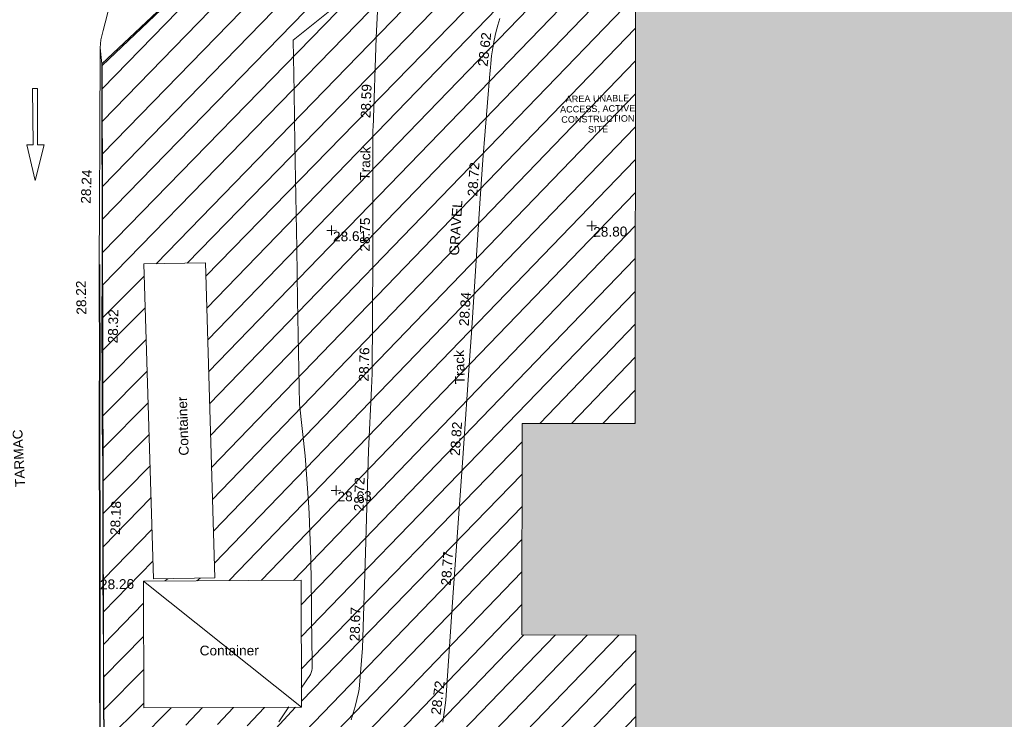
# Model space of a CAD drawing. Header units: millimetres. Extents: x -290717 to 520720, y -88450 to 287762.
# Tile 257 of 381: x -6642 to 31192, y 135894 to 162795. Entities that reach past the tile are written whole.
import ezdxf

# ---------------------------------------------------------------- set-up
doc = ezdxf.new("R2010")
doc.units = ezdxf.units.MM
doc.linetypes.add('IMPORT-HIDDEN2 _3_', pattern=[4762.5, 3175, -1587.5])
doc.linetypes.add('IMPORT-UG_ELEC_STREET LIGHTING_QLB2 _2_', pattern=[2700, 1500, -300.0000000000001, 0, -250, 150, -300.0000000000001, 0, -200])
for name, color, linetype, lineweight, true_color in [('00_TOPO_FURN_BARRIER_2D', 7, 'Continuous', 9, 0x666666), ('00_TOPO_HOARDING', 7, 'Continuous', 9, 0x67a552), ('00_TOPO_KERB_BOTTOM', 1, 'Continuous', 9, 0xff0000), ('00_TOPO_KERB_TOP', 7, 'Continuous', 9, 0xa500a5), ('00_TOPO_ROAD_MARKING_ARROWS', 7, 'Continuous', 9, 0x999999), ('00_UAV_LEVEL_SPOT', 7, 'Continuous', 9, 0x666666), ('00_UAV_TRACK', 7, 'Continuous', 9, 0x666666), ('01_DTM_CONTOUR_MNR', 7, 'Continuous', 9, 0xa5a552), ('12333-PUM-2D-U-0001-C01 - Rev2_REVIT IMPORT_dwg', 7, 'Continuous', 9, 0x767676), ('A_RHA_Line', 7, 'Continuous', 9, 0x00a600), ('PUM-CHAMBER EXTENTS', 6, 'IMPORT-HIDDEN2 _3_', 9, 0xff00ff), ('PUM-UNABLE TO SURVEY', 190, 'Continuous', 9, 0x7f00ff)]:
    doc.layers.add(name, color=color, linetype=linetype, lineweight=lineweight, true_color=true_color)
for name, color, linetype, lineweight in [('00_TOPO_SURFACE', 7, 'Continuous', 9), ('00_TOPO_SURVEY_TEXT', 7, 'Continuous', 9), ('00_UAV_CONTAINER', 7, 'Continuous', 9), ('00_UAV_SURVEY_TEXT', 7, 'Continuous', 9), ('A_RHA_Detail', 7, 'Continuous', 9)]:
    doc.layers.add(name, color=color, linetype=linetype, lineweight=lineweight)
doc.styles.add('Arial_1', font='arial.ttf', dxfattribs={"height": 250})
doc.styles.add('Swis721 Lt BT_2', font='swissl.ttf', dxfattribs={"height": 375})

# ---------------------------------------------------------------- blocks, each defined once
blk = doc.blocks.new('12333-PUM-2D-U-0001-C01 - Rev2_REVIT IMPORT_dwg_UAV-2077255-Site Location Plan Existing')
at = {"layer": '00_UAV_LEVEL_SPOT', "color": 254, "true_color": 0xcccccc, "flags": 128}
for points in [[(0, -500.0000000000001), (0, 0), (-500.0000000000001, 0)], [(500.0000000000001, 0), (0, 0), (0, 500.0000000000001)]]:
    blk.add_lwpolyline(points, dxfattribs=at)
blk = doc.blocks.new('12333-PUM-2D-U-0001-C01 - Rev2_REVIT IMPORT_dwg_MGS62954_T2_Galway_ITM_3d_Rev1-2077680-Site Location Plan Existing')
at = {"layer": '00_TOPO_FURN_BARRIER_2D', "color": 254, "true_color": 0xcccccc, "flags": 128}
blk.add_lwpolyline([(533912746.2515495, 725722036.5052344), (533912244.5524409, 725723304.2888194), (533912013.8884007, 725723831.2832826), (533911492.0118245, 725724821.5267333), (533911114.5409276, 725725483.6262214), (533910871.5686212, 725725807.1835822), (533908739.4146973, 725725947.7958801), (533907519.8137714, 725725393.8415568), (533906006.0803792, 725724606.2349731), (533905008.1017365, 725724018.0886515), (533903999.525553, 725723038.6678252), (533903333.035863, 725722365.2913063), (533902722.7423441, 725721520.3442726), (533902242.4378697, 725720908.0718657), (533901909.8754309, 725719778.1689265), (533901578.0845126, 725718621.573389), (533901445.6683447, 725718133.7352378), (533901359.258571, 725717831.0735658), (533901257.0911521, 725717473.2186562), (533901227.7307974, 725717172.7332674), (533901283.8736469, 725716552.4424427)], dxfattribs=at)
at = {"layer": '00_TOPO_HOARDING', "color": 254, "true_color": 0xcccccc, "flags": 128}
for points in [[(533901164.4935371, 725708800.8826447), (533901283.8736469, 725716552.4424427), (533904103.5003007, 725719117.0899415), (533908717.6642132, 725723341.5498246), (533909955.8834306, 725722731.1892513), (533911130.0641741, 725722160.4057598), (533912574.6789336, 725721533.7209555), (533912546.7371247, 725721459.8727777)], [(533901164.4935371, 725708800.8826447), (533901111.790127, 725706436.8674507), (533901080.5444099, 725704430.0553588), (533901060.9435449, 725702700.0122366), (533901048.2743073, 725701058.2352673), (533901006.730696, 725698237.1883036), (533900982.919176, 725696840.7683405), (533900973.7315748, 725695402.6884787), (533900937.7287591, 725692311.8732449), (533900901.4365507, 725688505.1851112), (533902363.1111114, 725687461.2169701), (533904379.3281687, 725686043.6003976), (533905726.2553527, 725685073.9935329)]]:
    blk.add_lwpolyline(points, dxfattribs=at)
at = {"layer": '00_TOPO_KERB_BOTTOM', "color": 254, "true_color": 0xcccccc, "flags": 128}
blk.add_lwpolyline([(533900696.1178631, 725687145.7774305), (533900717.7697403, 725688414.8665266), (533900756.7367184, 725691020.9518323), (533900781.2430239, 725692942.9475023), (533900841.4219959, 725696231.6251209), (533900892.2441106, 725699253.3454583), (533900916.9321693, 725701059.0563811), (533900956.1307526, 725703264.0632745), (533901000.8079347, 725705491.9969698), (533901033.0507892, 725707746.3311142), (533901054.1390508, 725708848.7448598)], dxfattribs=at)
at = {"layer": '00_TOPO_KERB_TOP', "color": 254, "true_color": 0xcccccc, "flags": 128}
blk.add_lwpolyline([(533900733.8487682, 725687144.9513959), (533900742.2008384, 725688414.3737662), (533900781.1701241, 725691020.6133964), (533900805.6759085, 725692942.5681934), (533900865.8539712, 725696231.1961228), (533900916.6770362, 725699252.9729651), (533900941.364935, 725701058.6721864), (533900980.5621329, 725703263.6011523), (533901025.2401659, 725705491.5772789), (533901057.4831817, 725707745.9227073), (533901078.5703159, 725708848.2775099)], dxfattribs=at)
at = {"layer": '00_TOPO_ROAD_MARKING_ARROWS', "color": 254, "true_color": 0xcccccc, "flags": 128}
blk.add_lwpolyline([(533898350, 725713490), (533898650.0000001, 725712110), (533899010.0000001, 725713480), (533898760.0000001, 725713490), (533898800.0000001, 725715650), (533898600, 725715650), (533898589.9999999, 725713490)], close=True, dxfattribs=at)
at = {"layer": '00_TOPO_SURFACE', "color": 254, "true_color": 0xcccccc, "flags": 128}
blk.add_lwpolyline([(533901227.7307976, 725717172.7332673), (533901159.2651054, 725713882.1826006), (533901100.9207861, 725711088.6553371), (533901054.1390512, 725708848.7448598)], dxfattribs=at)
at = {"layer": '00_UAV_CONTAINER', "color": 254, "true_color": 0xcccccc}
for p, q in [((533902920.0000002, 725696719.8000002), (533902767.6, 725708835.6)), ((533902767.6, 725708835.6), (533905129.8, 725708835.6)), ((533905129.8, 725708835.6), (533905282.2000002, 725696719.8000002)), ((533902462.8000001, 725691766.8000002), (533902539, 725696643.6)), ((533902539, 725696643.6), (533908596.9000001, 725696567.4)), ((533908520.7000001, 725691690.6), (533902539, 725696643.6)), ((533902920.0000002, 725696719.8000002), (533905282.2000002, 725696719.8000002)), ((533908520.7000001, 725691690.6), (533908596.9000001, 725696567.4)), ((533908520.7000001, 725691690.6), (533902462.8000001, 725691766.8000002))]:
    blk.add_line(p, q, dxfattribs=at)
at = {"layer": '00_UAV_TRACK', "color": 254, "true_color": 0xcccccc, "flags": 128}
for points in [[(533910429.0990022, 725691167.0421084), (533910589.1401482, 725691685.5780673), (533910727.3268785, 725692210.3610094), (533910758.4842073, 725692342.6628214), (533910903.4842073, 725693914.6628213), (533910903.8776489, 725693922.581373), (533911085.4842072, 725697577.6628214), (533911150.4219306, 725698916.0634787), (533911275.4842071, 725701493.6628215), (533911427.2022564, 725703907.3590579), (533911462.4842072, 725704468.6628213), (533911566.3153859, 725708905.0027131), (533911592.7328943, 725710033.7296305), (533911659.7328944, 725713879.7296307), (533911660.8333362, 725713900.9342701), (533911841.3799397, 725717379.9233718), (533911941.4528909, 725718892.4186897)], [(533913944.3799194, 725691021.6810414), (533914008.5268259, 725691390.4152042), (533914073.9839427, 725691867.547608), (533914435.2787476, 725695995.6807688), (533914871.1918115, 725700976.3977662), (533915247.7325002, 725705278.7295002), (533915304.2007977, 725705957.182209), (533915718.7920697, 725710938.3943923), (533915857.7325001, 725712607.7295), (533916188.0051364, 725715915.1207304), (533916211.7325001, 725716152.7295002), (533916227.7120376, 725716309.0878901), (533916266.4801831, 725716607.5468527), (533916315.9368871, 725716904.4218365), (533916376.0184018, 725717199.3301833), (533916446.6472852, 725717491.8917707), (533916527.7325003, 725717781.7295), (533916608.4734079, 725718036.6880921)]]:
    blk.add_lwpolyline(points, dxfattribs=at)
at = {"layer": '01_DTM_CONTOUR_MNR', "color": 254, "true_color": 0xcccccc, "flags": 128}
for points in [[(533908530.5268109, 725692420.0943863), (533908888.0197549, 725692935.8155106), (533908916.2296938, 725693015.4390813), (533908940.8453773, 725693092.6315092), (533908962.9243491, 725693169.9978298), (533908963.7030233, 725693191.3255816), (533908970.7142858, 725693421.2476192), (533908974.5522761, 725695133.728998), (533908977.4753217, 725695640.6330823), (533908981.3636364, 725697372.5931448), (533908948.5658095, 725699124.6410556), (533908929.4746157, 725699568.4678417), (533908838.8247879, 725701350.7694747), (533908650.0000001, 725703340.0000001), (533908650.0000001, 725705340.0000001), (533908650.0000001, 725707340.0000001), (533908650.0000001, 725709340.0000001), (533908650.0000001, 725711340.0000001), (533908650.0000001, 725713340.0000001), (533908650.0000001, 725715340.0000001), (533908650.0000001, 725717340.0000001), (533910857.349968, 725719058.2106425)], [(533907647.0517427, 725691145.5887967), (533908036.9577383, 725691708.0691528)]]:
    blk.add_lwpolyline(points, dxfattribs=at)
at = {"xscale": 0.375, "yscale": 0.375, "zscale": 0.375}
for p in [(533910000.0000001, 725710000.0000001), (533920000.0000001, 725710000.0000001), (533910000.0000001, 725700000)]:
    blk.add_blockref('12333-PUM-2D-U-0001-C01 - Rev2_REVIT IMPORT_dwg_UAV-2077255-Site Location Plan Existing', p, dxfattribs=at)
at = {"layer": '00_TOPO_KERB_BOTTOM', "color": 251, "true_color": 0x666666, "char_height": 375, "width": 1495.902363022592, "attachment_point": 1, "line_spacing_factor": 1.005061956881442, "style": 'Swis721 Lt BT_2'}
for s, insert, rotation in [('28.22', (533900149.0605924, 725706926.0111518), 90.19701423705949), ('28.18', (533901289.008531, 725698443.8492868), 86.97313255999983)]:
    blk.add_mtext(s, dxfattribs=dict(at, insert=insert, rotation=rotation))
at = {"layer": '00_TOPO_KERB_TOP', "color": 251, "true_color": 0x666666, "insert": (533901330.038528, 725705811.1108233), "char_height": 375, "width": 1495.902363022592, "attachment_point": 1, "rotation": 87.82553492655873, "line_spacing_factor": 1.005061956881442, "style": 'Swis721 Lt BT_2'}
blk.add_mtext('28.32', dxfattribs=at)
at = {"layer": '00_TOPO_KERB_TOP', "color": 251, "true_color": 0x666666, "insert": (533900865.9, 725696729.5925016), "char_height": 375, "width": 1495.902363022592, "attachment_point": 1, "line_spacing_factor": 1.005061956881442, "style": 'Swis721 Lt BT_2'}
blk.add_mtext('28.26', dxfattribs=at)
at = {"layer": '00_TOPO_SURFACE', "color": 251, "true_color": 0x666666, "insert": (533900384.4764364, 725711200.6333574), "char_height": 375, "width": 1495.902363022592, "attachment_point": 1, "rotation": 86.92771302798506, "line_spacing_factor": 1.005061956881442, "style": 'Swis721 Lt BT_2'}
blk.add_mtext('28.24', dxfattribs=at)
at = {"layer": '00_TOPO_SURVEY_TEXT', "color": 251, "true_color": 0x666666, "insert": (533897680.0005844, 725700339.2650506), "char_height": 375, "width": 2450.430537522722, "attachment_point": 1, "rotation": 91.84131783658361, "line_spacing_factor": 1.005061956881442, "style": 'Swis721 Lt BT_2'}
blk.add_mtext('TARMAC', dxfattribs=at)
at = {"layer": '00_UAV_CONTAINER', "color": 251, "true_color": 0x666666, "char_height": 375, "width": 2621.390807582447, "attachment_point": 1, "line_spacing_factor": 1.005061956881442, "style": 'Swis721 Lt BT_2'}
for insert, rotation in [((533903989.7054873, 725701436.9439322), 90.88884151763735), ((533904653.7782194, 725694123.5882646), 359.0296220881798)]:
    blk.add_mtext('Container', dxfattribs=dict(at, insert=insert, rotation=rotation))
at = {"layer": '00_UAV_LEVEL_SPOT', "char_height": 375, "width": 1495.902363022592, "attachment_point": 1, "line_spacing_factor": 1.005061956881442, "style": 'Swis721 Lt BT_2'}
for s, insert in [('28.61', (533910051.8765643, 725709949.1441547)), ('28.80', (533920051.8765643, 725709949.1441547)), ('28.63', (533910051.8765643, 725699949.1441548))]:
    blk.add_mtext(s, dxfattribs=dict(at, insert=insert))
at = {"layer": '00_UAV_SURVEY_TEXT', "color": 251, "true_color": 0x666666, "insert": (533914498.5212068, 725708968.5259348), "char_height": 375, "width": 2322.210334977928, "attachment_point": 1, "rotation": 85.21956029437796, "line_spacing_factor": 1.005061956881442, "style": 'Swis721 Lt BT_2'}
blk.add_mtext('GRAVEL', dxfattribs=at)
at = {"layer": '00_UAV_TRACK', "char_height": 375, "attachment_point": 1, "line_spacing_factor": 1.005061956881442, "style": 'Swis721 Lt BT_2'}
for s, insert, width, rotation in [('28.62', (533915728.9555631, 725716226.6104635), 1495.902363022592, 82.62639606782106), ('28.59', (533911194.1015664, 725714300.113428), 1495.902363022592, 87.02922707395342), ('Track', (533911122.4832916, 725711898.7236041), 1486.404570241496, 87.4327833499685), ('28.72', (533915246.0049781, 725711228.6093651), 1495.902363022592, 85.24218118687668), ('28.75', (533911077.0709326, 725709166.5217931), 1495.902363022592, 88.65925457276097), ('28.84', (533914831.4137059, 725706247.3971819), 1495.902363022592, 85.24218118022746), ('28.76', (533910943.8687338, 725704179.6476371), 1495.902363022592, 87.39041719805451), ('Track', (533914644.1688759, 725703998.4818802), 1486.404570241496, 90.59723638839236), ('28.82', (533914399.6447663, 725701268.6232762), 1495.902363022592, 84.99821006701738), ('28.72', (533910667.8896738, 725699189.769499), 1495.902363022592, 87.22225029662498), ('28.77', (533913963.7317025, 725696287.906279), 1495.902363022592, 84.99821005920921), ('28.67', (533910421.6644073, 725694196.8490419), 1495.902363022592, 87.15553822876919), ('28.72', (533913489.7415299, 725691339.5745764), 1495.902363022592, 81.82326670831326)]:
    blk.add_mtext(s, dxfattribs=dict(at, insert=insert, width=width, rotation=rotation))
blk = doc.blocks.new('12333-PUM-2D-U-0001-C01 - Rev2_REVIT IMPORT_dwg-1620468-Site Location Plan Existing')
at = {"layer": 'PUM-CHAMBER EXTENTS', "true_color": 0xfff4d4}
h = blk.add_hatch(dxfattribs=at)
h.set_pattern_fill('FP_14', style=0, pattern_type=2)
h.set_pattern_definition([(45, (-533641079.65, -725615854.3560001), (-618.7184335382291, 618.7184335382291), [])])
h.paths.add_polyline_path([(351699.72233876, 60394.56140982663), (351708.9931528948, 60906.25732133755), (352393.2163071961, 60898.13015711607), (353041.6677554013, 66223.39089320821), (353206.9931529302, 73966.25732144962), (353982.8594361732, 73952.7145251), (354317.3501528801, 76699.64382133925), (358888.3501528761, 76111.64382135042), (361222.350152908, 86809.64382132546), (361563.3501529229, 88895.64382133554), (363078.350152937, 90435.64382137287), (363904.3501529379, 101867.6438212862), (365385.1266995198, 110525.3932341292), (365230.9820148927, 110551.7047199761), (365498.4008083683, 111226.8875165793), (365470.0968050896, 111952.5482150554), (365624.7061381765, 111926.1574136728), (366051.350152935, 114420.6438213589), (364898.3501528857, 114331.6438213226), (360524.3501529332, 111561.643821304), (356416.7002318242, 111258.678218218), (357929.2858412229, 111182.0907012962), (360544.5530249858, 111349.5624075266), (360546.5568067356, 111049.5690885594), (355314.0187962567, 111014.6190039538), (355309.6134037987, 111177.0234435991), (355277.3501528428, 111174.643821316), (352644.3501529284, 114141.6438213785), (338239.8330883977, 112460.2766464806), (329804.3501528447, 111555.6438213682), (319532.3501528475, 110592.6438213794), (310517.3501528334, 109863.6438213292), (302620.3501528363, 109581.6438213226), (295825.3501529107, 109566.6438213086), (279813.3501529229, 106549.643821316), (276140.8366145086, 103581.1872824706), (276061.814112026, 103425.8629484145), (271406.8224872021, 105468.1551963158), (271509.3894614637, 105701.9358727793), (267649.350152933, 107463.6438213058), (260223.350152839, 100640.6438213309), (259796.3501529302, 72682.64382134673), (269496.3501528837, 64316.64382130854), (273776.3501529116, 63665.64382135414), (309011.3501528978, 62955.64382139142), (311037.3501528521, 62074.64382133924), (337339.3501528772, 60871.64382135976), (351699.5658924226, 60394.56660731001)])
h.paths.add_polyline_path([(268358.9909750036, 65556.86419186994), (264596.4920611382, 69167.41490751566), (264804.2082447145, 69383.8727354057), (266581.5988270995, 67470.36930634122), (268566.7072650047, 65773.32227584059), (268393.5501527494, 65592.87780157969)])
h.paths.add_polyline_path([(332379.887152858, 67575.85382149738), (302320.8871528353, 68122.8538214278), (302332.4158496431, 68783.33241919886), (280169.8095181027, 69186.63780598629), (280330.3604934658, 78384.59702432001), (275960.0958838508, 78464.13017966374), (276108.0612945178, 86595.19465455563), (280450.151176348, 86519.4031937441), (280756.2778082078, 103341.6855813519), (302910.5740271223, 102938.5317815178), (302921.4142533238, 103534.2289657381), (310787.9439886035, 103391.0774384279), (310815.0515438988, 104880.7045066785), (318228.828162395, 104745.7919744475), (318301.0448391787, 108714.2766025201), (322633.8020448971, 108635.4310593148), (322539.6341878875, 103240.5581443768), (349750.1643799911, 102745.3933022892), (349310.9351529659, 74176.42282136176), (332506.0083566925, 74506.52523825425), (332420.225768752, 69792.56032023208)])
h.paths.add_polyline_path([(262373.7501529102, 72788.24382131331), (262335.6501528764, 75226.64382130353), (265345.5501529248, 75226.64382130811), (265383.6501528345, 72864.44382133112), (265304.2827260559, 72862.43451938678)])
h.paths.add_polyline_path([(261383.1501528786, 75912.44382136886), (261459.3501528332, 80789.24382133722), (267517.2501529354, 80713.04382135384), (267441.050152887, 75836.24382130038), (261504.3495088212, 75910.91930116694)])
h.paths.add_polyline_path([(302573.8228673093, 78329.52926304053), (302592.4407276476, 78963.90062831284), (306343.567266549, 78898.43991812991), (306598.9518629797, 91613.85658206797), (302817.4785721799, 91689.80612071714), (302824.7187942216, 92271.10215000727), (296640.3411529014, 92395.32482125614), (296360.3411528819, 78454.32482147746), (302538.3452618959, 78330.24181806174)])
h.paths.add_polyline_path([(261840.3501529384, 80865.44382136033), (261687.9501528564, 92981.24382131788), (264050.1501528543, 92981.2438213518), (264202.5501529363, 80865.44382139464), (263838.6680771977, 80865.44382138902)])
h.paths.add_polyline_path([(274664.4282881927, 104261.9875886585), (272430.0401462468, 105281.7542374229), (273799.1437452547, 104582.3695657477), (274486.1144024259, 104328.01044291)])
h.paths.add_polyline_path([(315481.3501528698, 115683.6438212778), (326437.165211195, 116343.5766866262), (364189.350152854, 120948.6438212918), (366744.3501529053, 124721.6438213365), (363517.3501528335, 126053.6438213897), (359872.3501529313, 126432.6438213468), (352849.3501528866, 126181.6438212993), (339104.3501528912, 124625.643821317), (335451.3501528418, 124514.6438212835), (325145.3501528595, 123235.643821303), (319635.3501528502, 122976.6438213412), (314446.3501528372, 122493.6438213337), (313566.3501528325, 118980.6438212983)])
h.paths.add_polyline_path([(322305.050152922, 119194.0438212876), (322152.6501528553, 121403.8438213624), (326724.6501528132, 121784.8438213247), (326877.0501529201, 119498.8438214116), (323355.1979919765, 119264.0536772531)])
h.paths.add_polyline_path([(328629.650152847, 120870.443821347), (328477.2501528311, 122089.6438212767), (329810.7501529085, 122242.0438213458), (329963.1501528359, 121022.8438213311), (328841.3815410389, 120894.6416942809)])
h.paths.add_polyline_path([(317352.0501528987, 121480.0438213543), (317352.0501528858, 121861.0438214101), (317618.7501528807, 121856.3885555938), (317618.7501528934, 121480.043821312), (317362.3608135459, 121480.0438213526)])
h.paths.add_polyline_path([(331601.4501528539, 122089.6438213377), (331144.2501528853, 122242.0438213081), (331258.5501528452, 122623.0438213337), (331715.7501528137, 122470.6438213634), (331644.5503212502, 122233.3110493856)])
at = {"layer": 'PUM-UNABLE TO SURVEY', "color": 7, "true_color": 0xfff4d4, "flags": 128}
blk.add_lwpolyline([(351699.72233876, 60394.56140982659), (337339.3501528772, 60871.64382135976), (311037.3501528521, 62074.64382133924), (309011.3501528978, 62955.64382139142), (273776.3501529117, 63665.64382135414), (269496.3501528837, 64316.64382130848), (259796.3501529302, 72682.64382134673), (260223.350152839, 100640.6438213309), (267649.350152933, 107463.6438213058), (271509.3894614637, 105701.9358727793)], dxfattribs=at)
blk.add_blockref('12333-PUM-2D-U-0001-C01 - Rev2_REVIT IMPORT_dwg_MGS62954_T2_Galway_ITM_3d_Rev1-2077680-Site Location Plan Existing', (-533641079.6498471, -725615854.3561786))
at = {"layer": 'PUM-UNABLE TO SURVEY', "color": 51, "true_color": 0xffff7f, "insert": (279226.7066630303, 99160.62330419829), "char_height": 250, "width": 3428.043514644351, "attachment_point": 2, "line_spacing_factor": 0.9417779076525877, "style": 'Arial_1'}
blk.add_mtext('AREA UNABLE\\PACCESS, ACTIVE\\PCONSTRUCTION\\PSITE', dxfattribs=at)

msp = doc.modelspace()

# ---------------------------------------------------------------- hatches: boundary and pattern name
at = {"layer": 'A_RHA_Detail', "true_color": 0xc0c0c0}
h = msp.add_hatch(color=9, dxfattribs=at)
h.paths.add_polyline_path([(-80880.60083898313, -68502.79057078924), (-80400.86592458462, -68483.4150911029), (-80400.86592458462, -62984.64684182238), (-24474.85765180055, -63009.32043784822), (-24456.14471274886, -50840.30023854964), (-36622.55041054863, -50831.65104346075), (-36622.5504104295, -44228.57792609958), (-50959.05265825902, -44213.68205212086), (-50959.05265825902, -42573.78171509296), (-54563.93258049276, -42571.21897729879), (-54565.69773355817, -45054.17447471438), (-92408.82109324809, -45027.27149617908), (-92411.78875845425, -49201.74309219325), (-100061.9988811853, -49201.74309219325), (-100052.221444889, -64852.82557835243), (-86120.90825231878, -64852.82557835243), (-86092.16626519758, -62957.90041523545), (-84861.10047611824, -62957.90041520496), (-84854.79054275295, -68240.10973718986), (-80870.60226895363, -68240.10973718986)])
h.paths.add_polyline_path([(-137238.9269955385, -68461.93840922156), (-132719.7426408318, -68433.06336920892), (-132847.0731201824, -62850.0428228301), (-130454.6837966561, -62916.63108081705), (-130498.2830220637, -61355.8539363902), (-117581.136331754, -61423.42893434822), (-117492.3908565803, -49183.91309186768), (-125136.5200282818, -49178.47881939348), (-125133.5727033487, -45032.61887132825), (-163007.1824077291, -45005.69421944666), (-163007.1824077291, -44090.29634113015), (-163123.8521375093, -44090.21339942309), (-163122.6389897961, -42383.751842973), (-166563.8543420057, -42383.75184295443), (-166565.0349082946, -44044.3982420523), (-193158.4656786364, -44025.49275802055), (-193195.152889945, -62863.6565097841), (-137269.7106414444, -62916.63108078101), (-137254.3708868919, -65679.90523788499)])
h.paths.add_polyline_path([(120310.9497607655, -32334.2823016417), (120312.4652266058, -31610.73011961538), (133451.2244789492, -31638.24899384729), (133469.2230092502, -19717.98315777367), (121295.7536929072, -19692.48606427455), (121319.8434528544, -8190.941560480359), (112277.0825929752, -8172.001674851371), (112263.1769726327, -14811.12345451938), (78285.85310969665, -14739.95861435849), (78292.82277619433, -8167.077575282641), (76545.55099677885, -8163.40371230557), (69355.76844230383, -8152.931592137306), (69353.66597202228, -9156.746357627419), (68372.60878942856, -9154.691552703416), (68372.60878942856, -13705.52853212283), (69333.72334743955, -13707.54156767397), (69325.07112544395, -16249.53369225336), (66623.4489111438, -16249.53369225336), (66619.79243932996, -17995.29925522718), (65989.07757491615, -17995.29925522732), (65985.44262769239, -19730.78799479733), (57152.23993372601, -19712.28702423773), (57127.42535098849, -31559.89461998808), (70277.87165423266, -31587.43801817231), (70277.87165428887, -32271.74147154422), (78263.96947906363, -32285.12944888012), (78266.62669288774, -31019.79372153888), (112335.8856506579, -31091.15111856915), (112335.8856506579, -32317.57330550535), (119781.4233959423, -32333.17321910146)])
h.paths.add_polyline_path([(7503.71740934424, -1791.43926322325), (15482.43097389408, -674.0213230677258), (15484.0826184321, 148.1327206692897), (56188.28042539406, 205.5276654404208), (56155.8432600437, 14338.31663138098), (18016.62665932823, 14236.4814953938), (17967.9025208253, 34313.18372075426), (21727.10644861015, 34324.06926249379), (21708.9097307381, 40608.10218319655), (18009.66447156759, 40608.10218325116), (17995.54603703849, 45483.75063445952), (9770.084212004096, 45420.63294734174), (3966.216019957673, 45443.14492469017), (3984.771235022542, 14176.56786831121), (1023.062455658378, 14176.56786840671), (-276.5134647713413, 14190.52623465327), (-231.6790044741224, 5976.811441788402), (-226.4491536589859, 193.7444677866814), (1220.250839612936, 179.5999159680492), (7477.609307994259, 143.2867556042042), (7488.638446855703, -674.0213230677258)])
h.paths.add_polyline_path([(77755.59663317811, 53.47451145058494), (77729.51881611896, 1699.844979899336), (94464.47132486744, 1659.976083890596), (94606.37913471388, 17991.39023626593), (88810.41901146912, 18015.03260816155), (88799.89418497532, 14436.74271609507), (69413.88950349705, 14457.87738898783), (69377.35724448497, 99.62816357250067), (70760.85642036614, 92.0068082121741)])
h.paths.add_polyline_path([(61252.12079698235, 46453.95617369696), (105774.7348988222, 46472.68783510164), (105768.2642197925, 61852.61234310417), (92285.13876306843, 61852.61234310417), (92308.59670397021, 65784.30757142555), (96107.46680002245, 65767.6044524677), (96059.6808111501, 75209.20847378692), (101084.8427276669, 75071.88872768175), (104988.0046543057, 74765.36560410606), (108403.6894220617, 74363.84089439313), (112009.2703903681, 73787.25420864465), (115645.3524814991, 73049.69667210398), (116890.8108050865, 72761.69136255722), (120208.9929832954, 71893.18353872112), (120865.241739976, 71703.68487155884), (124135.6329505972, 70669.67317909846), (127435.6253142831, 69480.50055823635), (127820.4368655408, 69394.93141813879), (128274.3081769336, 69331.69585757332), (128731.879114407, 69306.66104520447), (129189.9401456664, 69320.00258265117), (129645.2782985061, 69371.62688830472), (130094.6997111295, 69461.17185607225), (130535.0520071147, 69588.00939078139), (130963.2464342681, 69751.2498188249), (131376.279516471, 69949.74812593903), (131771.254123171, 70182.11198906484), (132162.5575600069, 70460.54046602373), (132496.0921582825, 70741.69081117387), (132820.8713676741, 71064.98072578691), (133117.4593294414, 71414.31364276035), (133383.77568926, 71787.23923958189), (133616.5473239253, 72178.53728446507), (133817.1647262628, 72590.54524901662), (133982.6025969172, 73017.89547517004), (134111.7005086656, 73457.59040804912), (134203.5529320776, 73906.545904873), (134257.5155882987, 74361.61286220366), (134272.5462649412, 74819.59931534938), (134250.5259874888, 75277.29281749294), (134189.6227572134, 75731.48297750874), (134090.9274700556, 76178.98397761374), (133955.1324028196, 76616.65691996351), (133783.1900598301, 77041.4318434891), (133576.3064937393, 77450.3292564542), (133335.9328436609, 77840.48103831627), (133063.7551572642, 78209.15055536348), (132761.6825665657, 78553.75185442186), (132431.8338935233, 78871.86780505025), (132076.5227904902, 79161.26705200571), (131698.2415079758, 79419.91966864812), (131299.6434187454, 79646.01139199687), (131093.5942456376, 79746.34209763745), (132146.0467355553, 83110.22226149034), (122787.763295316, 86282.54285521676), (121604.3555410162, 82800.35918872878), (117095.9864226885, 83870.84033788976), (116841.9598400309, 83526.35449576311), (116120.5435466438, 91221.9361197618), (110237.7341284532, 91274.27491024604), (110194.3680786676, 90435.39030217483), (104988.0046543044, 90486.49901569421), (104973.2761846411, 94309.82427956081), (103746.1314668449, 94309.82427962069), (103839.9937121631, 122852.1474272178), (96365.09202303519, 122931.9599471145), (96350.3400238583, 123952.416858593), (104555.5505249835, 123902.1925258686), (104607.3234457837, 120248.5396157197), (125502.5015002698, 120134.193340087), (125662.0200253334, 137657.3796883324), (114479.5865733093, 137699.2256881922), (114382.3062641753, 129149.9458158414), (104644.1590035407, 129187.997507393), (104577.9931702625, 126217.3903165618), (101184.4926405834, 126159.1566967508), (101264.6166812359, 135959.2655565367), (89967.23177303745, 135988.8856164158), (89927.63362986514, 125823.6463181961), (93630.53562299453, 125840.7948842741), (93580.6568888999, 122931.9599471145), (88697.38835373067, 122904.7310127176), (88679.38989541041, 95739.0914377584), (86378.25848993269, 95739.0914377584), (86378.18187189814, 96178.10083375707), (83279.5074328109, 96200.92083330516), (83273.62493422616, 95735.74732136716), (70169.67509616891, 95733.22421950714), (70166.2684274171, 96272.07409350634), (66674.99731291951, 96257.14073659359), (66654.74538556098, 95755.71092140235), (65784.77231076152, 95755.71092140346), (65887.65094981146, 117470.6305650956), (53473.34271625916, 117487.9046429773), (53434.44066306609, 98570.4634906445), (40649.41626913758, 98570.46349066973), (40610.16711556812, 94406.01479082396), (38853.82372865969, 94410.36303444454), (38848.65589191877, 89463.65332732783), (40612.46601909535, 89518.45976927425), (40665.38257359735, 86257.73741131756), (38372.19584673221, 86305.7230928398), (38369.79373532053, 76901.0507917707), (50937.95125076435, 76944.40198877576), (50922.88567283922, 74598.78180893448), (56484.90611318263, 74588.85093774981), (56484.9061131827, 75194.85181998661), (92465.40372273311, 75233.02581663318), (92645.92783659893, 71766.64845097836), (89810.5550181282, 69362.83965827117), (85313.16173971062, 69360.94750424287), (85313.16173971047, 66907.40508090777), (75210.14498260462, 66903.15451592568), (75210.14498260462, 63815.70944554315), (70819.40014306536, 63815.70999204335), (70819.21601502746, 64253.35708063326), (69456.8341568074, 64253.35708063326), (69455.71957374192, 66901.99623168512), (61303.3285675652, 66898.56680686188), (61304.56054652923, 63970.32021231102), (70500.41048205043, 63970.32021223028), (70500.40885431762, 61852.59006210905), (61245.64388480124, 61848.69637492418), (61252.12079698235, 46455.07044720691)])
h.paths.add_polyline_path([(-17153.16561239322, 48569.32684293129), (-17153.16561227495, 60770.38083690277), (-29362.88357762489, 60774.7042869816), (-29362.88357762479, 67399.20394583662), (-43507.25361058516, 67405.01911302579), (-43488.53133082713, 69093.07334179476), (-45766.41866234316, 69109.32868391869), (-45794.34620035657, 67405.01911302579), (-47272.11273197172, 67404.21245453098), (-47272.44887636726, 66454.91798912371), (-86004.56386335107, 66468.6329952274), (-86006.66970790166, 60521.58362724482), (-92662.8772251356, 60521.58362724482), (-92666.53762789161, 50184.35611936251), (-79752.016597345, 50179.78302554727), (-79752.016597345, 48591.49323813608), (-17157.71631240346, 48569.32845421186)])
h.paths.add_polyline_path([(-201056.4185879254, 48628.75479108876), (-138377.9751621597, 48634.64535782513), (-138377.9751621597, 50133.28202330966), (-125467.710581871, 50134.49533928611), (-125468.6909603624, 60566.19036866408), (-132186.8595615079, 60565.86652591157), (-132187.4203588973, 66533.01978768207), (-170643.3098734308, 66805.61809689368), (-170643.3098732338, 67738.78475851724), (-200340.0100486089, 67488.93693767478), (-200348.7175167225, 60827.7802510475), (-201057.5650552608, 60827.71357562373), (-201056.6510294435, 51102.0431337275)])
h.paths.add_polyline_path([(-240051.5126725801, 54769.1949116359), (-239444.4902595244, 54811.10754483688), (-239186.5396225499, 54841.92927608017), (-238764.8191578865, 54940.98166103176), (-238382.4735933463, 55122.46891391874), (-237990.3402229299, 55354.87497237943), (-237269.2031026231, 55936.21514997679), (-237030.2712443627, 56228.66101920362), (-236793.0039600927, 56569.31473977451), (-236554.5880579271, 57004.26389721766), (-236432.7219585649, 57267.46508911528), (-236300.0815274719, 57753.26239002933), (-236250.7285154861, 58017.17885687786), (-236235.6490610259, 58516.21786795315), (-236233.2538430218, 58987.85640057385), (-236213.702979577, 59823.48083772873), (-236363.8287856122, 59820.8603820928), (-236634.0279869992, 60698.06075831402), (-236391.9547756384, 61432.1972634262), (-236225.4740089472, 61435.10319604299), (-236201.6036570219, 62637.68779599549), (-232563.5271750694, 62639.28734435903), (-232563.5271750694, 63049.03842407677), (-232732.1945866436, 63049.15302221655), (-232860.1521278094, 63457.9589027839), (-232731.6068089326, 63914.24862701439), (-232560.8209657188, 63914.24862701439), (-232521.9864006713, 70597.99604498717), (-240628.6947850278, 70598.85496274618), (-240629.7923196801, 72350.98321581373), (-246412.6011213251, 72347.36085937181), (-246412.6011213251, 70616.45923939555), (-254449.5805725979, 70618.60952619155), (-254454.637144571, 70754.06491724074), (-254469.7140363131, 73191.6627625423), (-263883.2532625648, 73267.83063692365), (-263902.4181505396, 68260.74348557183), (-263714.8217520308, 68259.82096576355), (-263552.9672900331, 67819.6543439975), (-263719.0883117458, 67392.20684197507), (-263913.629869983, 67392.20684288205), (-263956.7001914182, 58633.76423459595), (-260181.1963171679, 58611.22607638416), (-260192.3146984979, 56354.25111578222), (-257184.684388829, 56339.46086010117), (-257213.4419958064, 57092.93866025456), (-257338.5163846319, 57093.27331227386), (-257471.0109295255, 57531.7457231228), (-257338.5163845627, 58062.22513700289), (-257203.4956297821, 58064.06881293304), (-257173.5751889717, 58598.54056827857), (-256478.2273617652, 58575.27357918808), (-256478.2273617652, 58788.51859477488), (-256013.0091299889, 58911.92701537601), (-255397.0786589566, 58780.99767608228), (-255397.0786664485, 58595.98242230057), (-243809.8853614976, 58585.92793205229), (-243805.3570672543, 58352.04527760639), (-243740.9394682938, 57884.52572396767), (-243619.083060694, 57421.84877501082), (-243424.3877541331, 56943.65915328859), (-243247.1437899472, 56608.24157716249), (-243003.0710577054, 56249.99021479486), (-242732.2093200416, 55932.75703086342), (-242371.7230179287, 55603.12658814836), (-242141.2551255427, 55424.88676771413), (-241804.9643038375, 55216.88439829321), (-241529.464082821, 55077.02869058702), (-241100.6275144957, 54917.18295005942), (-240836.2134980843, 54840.82833179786), (-240453.4486196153, 54788.6078413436), (-240203.3756532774, 54776.52967577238)])
h.paths.add_polyline_path([(40276.69022620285, 59895.3641775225), (40328.62676026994, 69196.9439153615), (36588.99968782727, 69217.82459101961), (36619.46637569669, 74674.25962431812), (32264.36460075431, 74687.02318924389), (32233.48293864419, 69156.26826309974), (11916.69390488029, 69269.70959690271), (11966.66200108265, 78218.75165977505), (29087.50901742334, 78123.15526811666), (29143.44567202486, 88141.13700481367), (15719.34879623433, 88216.09212957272), (15732.60379610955, 90589.99788900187), (4594.294101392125, 90652.19003492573), (4525.129359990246, 78265.12250452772), (10096.76365550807, 78234.01258734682), (10077.43887221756, 74773.03821913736), (4547.641142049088, 74803.91453678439), (4465.579974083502, 60107.16002351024), (19125.89094757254, 60025.30234268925), (19139.86249371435, 62527.53804648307), (31738.59196305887, 62457.19146407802), (31724.55430855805, 59943.11609818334), (38369.79364222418, 59906.01157297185)])
h.paths.add_polyline_path([(-246083.0241259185, 72334.29150213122), (-246083.0594797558, 72334.30275087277), (-246208.2905500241, 72334.29150213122)])
h.paths.add_polyline_path([(-114575.3004830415, 112178.0758696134), (-114575.3246436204, 112178.0758696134), (-114707.2752166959, 115801.5811617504)])
h.paths.add_polyline_path([(-154699.9178766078, 101760.4080976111), (-114382.0503338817, 101776.0542915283), (-114382.0503338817, 106926.936016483), (-113755.641395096, 106927.1791078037), (-113757.5507412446, 111847.2721532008), (-114431.6837526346, 111847.2721532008), (-114431.8098651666, 112178.075869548), (-114575.3004830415, 112178.0758696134), (-114578.9984943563, 121707.2390834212), (-123056.9849702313, 121707.2390834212), (-123068.8201032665, 156452.7036899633), (-119381.2340625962, 156454.1347343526), (-119381.2340625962, 160165.8603541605), (-115501.031452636, 160167.3661472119), (-115503.3750945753, 166206.5793118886), (-132411.7987151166, 166599.6604729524), (-132411.8243306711, 166665.6603411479), (-135275.0124468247, 166664.5489553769), (-135275.0124468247, 166628.1883102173), (-135911.3205077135, 166628.1944503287), (-135911.3479256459, 166352.1604668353), (-152521.1633846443, 166345.7145607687), (-152518.3680955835, 159142.6836790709), (-150699.3133726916, 159117.9265656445), (-150755.6690356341, 122560.6912032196), (-151059.2005266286, 122560.6912032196), (-151061.0981347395, 121302.4374931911), (-154138.3148337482, 121372.6012653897), (-154138.3148337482, 121865.183451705), (-154704.3888425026, 121867.2611370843), (-154688.5451973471, 119352.3937021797), (-154745.5933227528, 119352.3715636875), (-154745.5763474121, 118722.1532660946), (-160794.1544526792, 118748.744283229), (-160794.1544527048, 119410.5425977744), (-163852.1622693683, 119422.408321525), (-163855.0715294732, 118762.2003111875), (-167568.6765459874, 118778.5256058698), (-166634.6619849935, 124395.1277019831), (-166843.6206842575, 124471.2090400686), (-167568.6765459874, 124707.6250904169), (-168028.2173235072, 124841.3808643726), (-168630.5006276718, 124991.3056740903), (-169238.2056070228, 125117.4693074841), (-169850.3952285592, 125219.6772877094), (-170466.1255403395, 125297.7720169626), (-171089.1102599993, 125351.8553033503), (-171704.4065937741, 125381.1774254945), (-172325.0479971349, 125386.3595015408), (-172782.2248668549, 125374.5832363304), (-173401.7764236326, 125337.4554476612), (-174019.3926983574, 125276.0328036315), (-174634.1213722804, 125190.4100127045), (-175245.0145766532, 125080.7190996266), (-176047.1958093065, 124895.7675261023), (-176665.4852587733, 124724.7228134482), (-177045.3001228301, 124609.1129151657), (-177631.5127793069, 124405.2077276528), (-176665.4852586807, 118818.5158793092), (-177558.9402083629, 118822.4435769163), (-177662.2853368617, 125263.4341236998), (-176365.3912352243, 126542.9270807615), (-159462.2970490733, 126319.9103917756), (-157057.7396790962, 128609.0850976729), (-157060.6673204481, 136153.1661957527), (-158638.8016610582, 137740.2441626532), (-159352.3735831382, 137740.2441626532), (-161634.4140635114, 140201.1078539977), (-168727.9404946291, 140256.8191147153), (-171035.0401162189, 137942.884730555), (-174184.1459014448, 137942.884730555), (-176460.1168228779, 140292.2858551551), (-177341.68569345, 140292.285855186), (-177341.7114445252, 140358.4281613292), (-183428.5803825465, 140356.0660244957), (-185921.6385984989, 137917.4639097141), (-185921.6385985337, 131757.309115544), (-186906.8767412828, 131756.9267734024), (-187725.3914540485, 130809.9989183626), (-187724.0588902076, 127376.1828149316), (-186481.0281350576, 126304.557648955), (-186479.4846755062, 122327.2959175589), (-185176.2828158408, 121059.4673825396), (-180304.1129154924, 121059.4673825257), (-180304.1136492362, 118802.0484409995), (-193555.3706955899, 118802.0484409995), (-193555.3686998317, 133117.8341649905), (-192593.6442938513, 133118.2073819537), (-192593.6442938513, 134200.8158367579), (-192224.6284783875, 134200.9592041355), (-192225.5653014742, 136615.0101267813), (-192595.0012461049, 136615.0101267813), (-192595.4357332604, 137734.4745166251), (-193589.2709668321, 137734.4746851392), (-193589.2685988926, 147474.5705834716), (-193163.2062206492, 147492.8644728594), (-192606.8095195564, 147551.4951472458), (-192359.9383250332, 147589.5931622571), (-192199.8207947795, 147616.5827293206), (-191882.7548926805, 147682.9245600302), (-191568.5380071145, 147761.6632019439), (-191020.2573150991, 147932.4221712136), (-190950.5841382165, 147955.8263236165), (-190647.7999969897, 148070.951423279), (-190349.769078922, 148197.8750093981), (-190056.9509284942, 148336.4013817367), (-189769.7970512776, 148486.316942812), (-189375.4954991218, 148717.2624196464), (-189132.9060261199, 148873.2749095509), (-188867.5421091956, 149059.0543930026), (-188609.6764469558, 149255.1087866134), (-188354.9814056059, 149465.3525772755), (-188079.6339208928, 149713.8792482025), (-187884.9836199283, 149901.8220103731), (-187538.2510284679, 150274.4802367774), (-187446.2998447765, 150378.396083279), (-187241.3270201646, 150629.2310214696), (-187046.3599558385, 150887.9197697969), (-186861.699277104, 151154.0634500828), (-186546.1373636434, 151669.8298752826), (-186524.4196769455, 151707.063245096), (-163675.289831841, 151669.8298752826), (-163687.5843044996, 148134.0767945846), (-157303.6541541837, 148136.4921063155), (-157303.6541541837, 155759.9150161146), (-157557.4317586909, 155765.0384228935), (-157555.9168973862, 166678.0466575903), (-187009.2021991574, 166699.7464767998), (-187013.0952111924, 162054.4009359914), (-188707.1775469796, 162044.5925187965), (-188705.9961893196, 155021.5333641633), (-188737.9999316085, 154650.5326603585), (-188799.0133970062, 154283.1866125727), (-188857.2045401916, 154035.4341107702), (-188966.1106131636, 153679.3368924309), (-189102.6200311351, 153332.8820747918), (-189265.8911677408, 152998.2056672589), (-189454.9174010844, 152677.3710606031), (-189645.2484685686, 152421.322012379), (-189916.9563410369, 152104.2450531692), (-190212.7041973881, 151809.4634871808), (-190530.6686598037, 151538.7947475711), (-190868.889367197, 151293.9075915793), (-191225.2810786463, 151076.3118324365), (-191597.6465194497, 150887.3490190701), (-192092.8415776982, 150682.5621956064), (-192485.2937347, 150569.6612301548), (-192903.8930807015, 150482.2408890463), (-193187.215491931, 150440.8868273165), (-193594.1866364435, 150407.1257787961), (-193594.5953882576, 151459.989522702), (-205369.2399268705, 151455.4201248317), (-205354.452352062, 113350.0822379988), (-207187.1580384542, 113349.3709450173), (-207184.3024929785, 105991.0636522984), (-205312.8709512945, 105991.0636522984), (-205311.2365670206, 101769.6553082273), (-175488.645120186, 101781.2285901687), (-175488.645120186, 110889.6985621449), (-154703.462766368, 110897.5679794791), (-154700.5193329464, 103310.2697088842)])
h.paths.add_polyline_path([(193735.9435692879, 113047.8274775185), (208865.0938716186, 114991.026643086), (208976.1154122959, 114126.6471161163), (216447.8967330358, 115086.3281915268), (216038.7305308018, 118271.970241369), (232648.5073383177, 120405.3421627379), (233425.9936153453, 114352.0734369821), (240632.2017567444, 115277.6440986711), (239854.8412683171, 121329.9334728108), (256406.8682407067, 123455.8879629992), (257091.7572256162, 118089.1198988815), (264572.287122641, 119040.8180953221), (261877.8350554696, 138524.7609215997), (259178.7147038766, 138221.6086023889), (259197.3483654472, 137439.0084132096), (254686.1480587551, 136897.0007613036), (255412.6810205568, 131314.8303174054), (240852.7447965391, 129522.4514055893), (239771.0426540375, 137918.8519126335), (240649.582243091, 138010.1984551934), (240062.3063116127, 142776.6750342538), (239165.7694641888, 142685.0143484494), (237630.9646614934, 151018.3171733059), (266172.8791088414, 154560.7889781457), (271297.187694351, 142612.4006970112), (276531.7397502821, 144861.0987145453), (274941.5029779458, 148527.903728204), (302074.530765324, 160134.9084326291), (300215.9323773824, 164320.1841173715), (301528.161327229, 164907.0997990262), (300405.1237791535, 167477.8916353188), (299016.6944531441, 166945.7181825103), (295626.7488506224, 174518.7544287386), (294333.0289184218, 177537.1551681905), (287288.847594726, 174518.7544287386), (289427.6893504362, 169661.0163464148), (272956.7816584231, 162557.1203578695), (271943.2187786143, 164897.4305293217), (267016.3118217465, 162764.0369715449), (268502.3094164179, 159357.043014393), (265200.4029571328, 157946.4096681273), (226856.4166955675, 153146.7821791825), (227510.3041274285, 148852.0205335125), (228280.9873164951, 141179.0007484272), (227302.3544112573, 141050.2812999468), (227895.3788231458, 136433.1758633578), (228748.5501749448, 136523.8855003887), (229602.307730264, 128023.7667641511), (217691.2359889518, 126493.8999679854), (217642.3600127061, 126874.4332670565), (215138.5007311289, 126552.8357430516), (215194.9980427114, 126112.9650749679), (215015.6132225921, 126089.9247571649), (214840.967257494, 127449.6644606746), (192258.7012018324, 124549.1816390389), (193486.3576426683, 114991.026643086)])
h.paths.add_polyline_path([(-78076.24179098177, 117605.518872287), (-78076.23951907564, 117610.0871212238), (-78070.31812256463, 129485.733079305), (-74723.15926546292, 129478.3852560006), (-74723.15926546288, 125435.7860625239), (-48015.64546089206, 125380.0246061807), (-47996.55031653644, 135872.5822179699), (-61198.159180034, 135901.5630078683), (-74714.72264147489, 135923.5088764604), (-74723.62876031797, 131865.2975510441), (-78070.31812256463, 131872.6421692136), (-78062.97909490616, 149549.768943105), (-58292.26570494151, 149541.5607197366), (-58292.26570494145, 148946.2407608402), (-37707.70924049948, 148937.6946534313), (-37707.70924049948, 159740.0690313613), (-44148.26955758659, 159742.7429641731), (-44148.26955758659, 162961.3319175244), (-49829.95437586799, 162961.3319175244), (-49830.92144141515, 160632.0129326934), (-78494.0902662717, 160643.9130440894), (-78494.0902662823, 161615.1537737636), (-78739.22585210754, 161615.2555472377), (-78691.79195364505, 168187.9195488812), (-90844.5764503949, 168126.8149080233), (-90962.52567696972, 152686.7636278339), (-89064.97866810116, 152685.97582136), (-89079.54115383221, 117610.0871212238), (-78374.80210165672, 117605.6428258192)])
h.paths.add_polyline_path([(69254.82576126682, 129235.9722870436), (69259.97086178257, 136167.7892474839), (86068.0992678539, 136131.0235193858), (86008.66431381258, 164703.3084147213), (58789.63167882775, 164723.5115811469), (58789.63167882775, 170119.2062865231), (54460.16324890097, 170122.4198087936), (54457.21717773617, 166153.2792453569), (47042.21516498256, 166158.7829869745), (47041.10931533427, 164668.9097040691), (39173.27935198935, 164674.7495545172), (39172.83712618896, 164078.9539098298), (17014.87910992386, 164095.400525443), (17002.38841206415, 147267.1142245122), (12659.63471563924, 147267.1142245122), (12653.6008753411, 139137.9291796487), (17031.41608901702, 139134.6797717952), (17024.58791744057, 129935.3194463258), (39191.34773726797, 129918.8662983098), (39191.34773726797, 129258.2867272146), (69014.0340609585, 129236.1510132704)])
h.paths.add_polyline_path([(39265.62356917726, 139467.8223435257), (33050.91021530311, 139484.1586867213), (33087.56357182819, 153427.9220784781), (39277.60130890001, 153411.6505991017), (39277.60130890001, 152830.3127277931), (43058.29603858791, 152820.3745823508), (43024.83899408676, 140092.5601633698), (39267.2657899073, 140092.5601633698)])
h.paths.add_polyline_path([(1979.548949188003, 189123.2414339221), (18699.10403225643, 189180.0465563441), (18678.46874727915, 195253.6675675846), (24349.02704558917, 195272.9334349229), (24334.96888369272, 199550.7690689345), (28829.78348971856, 199566.0403168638), (28798.35772162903, 208815.6446465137), (24334.94961552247, 208806.1514042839), (24333.90624838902, 209113.2475694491), (16811.59093053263, 209087.6902915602), (16806.58456496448, 208843.590909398), (6772.293057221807, 208809.4991440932), (6797.166076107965, 201488.5780549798), (-8471.058649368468, 201436.7038403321), (-8471.058649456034, 200429.0172029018), (-11856.09020773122, 200417.5164702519), (-11823.72827012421, 190892.3684139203), (-7614.729360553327, 190904.9356358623), (-7614.729360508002, 190170.8290169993), (-4608.619189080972, 190169.2993656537), (-4608.238782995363, 190916.8832264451), (1973.379031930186, 190939.2444093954), (1977.122761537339, 189837.3456606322)])
h.paths.add_polyline_path([(-20506.2213294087, 190640.028646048), (-20122.28942212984, 206347.1214480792), (-41550.34215554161, 207015.255795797), (-41462.26177905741, 210449.6195896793), (-31391.41053375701, 210152.0276719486), (-31078.64493158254, 223862.574366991), (-44305.08575746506, 224230.797228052), (-44490.79956595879, 211865.5542346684), (-47510.12209651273, 211942.9901386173), (-47722.57925074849, 203659.0205615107), (-47076.06680551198, 203635.3001466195), (-47175.4684425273, 199531.9403872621), (-46801.21126120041, 199520.4703265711), (-46873.68175963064, 195478.589946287), (-44600.40472249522, 195425.25597799), (-44685.88459510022, 192243.2795180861), (-38073.99929110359, 192135.6564361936), (-38104.39995468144, 191126.9722513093), (-21537.79264469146, 190668.5723413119)])
h.paths.add_polyline_path([(16801.02360974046, 195961.5001375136), (9656.615133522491, 196015.1086064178), (9643.83815057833, 199513.9922857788), (11631.77992465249, 199485.8321209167), (11631.79209405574, 203322.2460457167), (16806.58456511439, 203391.4855727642), (16801.04077099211, 195984.4293109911)])
h.paths.add_polyline_path([(122084.9263243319, 200536.2570557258), (122088.180516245, 206386.1947929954), (125211.1061637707, 206386.1947929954), (125211.1162733, 206645.8932838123), (126202.709897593, 206645.8932838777), (126203.0204768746, 207041.0477229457), (130401.4034740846, 206979.0758390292), (130444.269112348, 209883.2802976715), (126202.8383602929, 209945.883203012), (126203.0204768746, 214624.1281189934), (127364.7919503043, 214624.1281189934), (127365.2106673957, 225380.2058570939), (126159.8599207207, 225380.2527798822), (126207.4133336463, 241475.3410923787), (119482.541129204, 241495.8747302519), (119479.204156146, 246182.0096278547), (109943.9121324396, 246175.219673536), (109953.2702600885, 233033.3814297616), (115000.5285021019, 233033.3814296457), (114999.5792924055, 208653.4991933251), (112026.3032629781, 208653.4991933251), (112024.3519988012, 200538.6764491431), (122024.6079402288, 200536.271559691)])
h.paths.add_polyline_path([(30087.05071628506, 200986.75440713), (38030.67179073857, 201028.6865661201), (38030.67179073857, 202922.9731661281), (38109.89531489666, 202923.3913649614), (38067.25569093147, 208827.6066631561), (38013.35839375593, 208827.667223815), (38012.38630312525, 209012.5383931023), (30044.90685988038, 208970.4802974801), (30060.65944993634, 205986.3119354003)])
h.paths.add_polyline_path([(195986.2599411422, 205661.5722736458), (202896.8751332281, 206052.0074670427), (202676.886254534, 209945.7611691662), (195766.2710618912, 209555.325975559)])
h.paths.add_polyline_path([(-91652.40581580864, 206392.6172135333), (-79454.24421187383, 206432.5105635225), (-79629.29258199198, 238245.6998510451), (-68904.21147484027, 238215.095164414), (-68918.56040493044, 246314.0782553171), (-68756.515268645, 246312.9061543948), (-68755.20581930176, 246638.9786699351), (-79620.07671794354, 246651.3624133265), (-79606.5628449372, 247343.5411849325), (-82154.50636787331, 247318.0695596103), (-82154.50636787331, 247488.1275895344), (-91640.64698348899, 247472.5371040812), (-91638.72040628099, 246846.4753752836), (-131470.3702759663, 246641.42150215), (-131470.3702759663, 250159.5419305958), (-142857.1087886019, 250176.7939677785), (-142864.0554935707, 246220.0701029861), (-165118.8027587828, 246272.3986783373), (-165040.0492656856, 253907.936045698), (-178677.4727934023, 253929.5079730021), (-178699.5521575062, 238176.7234097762), (-138599.3373496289, 238209.4781454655), (-138548.4479938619, 206627.5237025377), (-126646.6702863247, 206572.2299428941), (-126666.6805510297, 234825.8818836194), (-124962.7180531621, 234825.9534805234), (-124969.0241559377, 234688.4891474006), (-91595.61129713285, 234664.3133306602), (-91650.87307429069, 207155.5994723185)])
h.paths.add_polyline_path([(142123.7078306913, 209113.5383730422), (152768.4446292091, 209127.3137315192), (152745.2992288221, 227012.6338093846), (142100.5623961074, 226998.8584508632), (142121.8067345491, 210582.5602414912)])
h.paths.add_polyline_path([(168998.8561285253, 209274.9592350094), (169026.8416078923, 226860.3446541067), (161686.6780313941, 226876.6646907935), (161647.6783165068, 209291.3037608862), (168846.6177107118, 209275.2977201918)])
h.paths.add_polyline_path([(49761.46820716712, 218476.567809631), (49794.00484362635, 223316.1680811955), (41274.07755979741, 223363.4010619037), (41273.58999769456, 223290.879563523), (32187.30576793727, 223351.9666549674), (32202.10532416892, 225553.2987455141), (20081.8372469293, 225634.7833114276), (20035.26675877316, 218707.7438838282), (31566.33951793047, 218630.2204926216), (31566.12891728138, 218598.8950898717), (49547.01686615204, 218478.0095661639)])
h.paths.add_polyline_path([(162361.9830851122, 234154.0520866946), (162366.6425722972, 241589.9129272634), (135261.1026964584, 241630.986197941), (135249.0888707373, 234197.8735112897), (160249.0277027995, 234157.467167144)])
h.paths.add_polyline_path([(176458.8604388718, 246709.572470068), (176516.248447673, 252173.1529805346), (168884.2833866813, 252253.3171281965), (168934.8652923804, 257068.9279575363), (164355.0504715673, 257117.0331241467), (164296.1746742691, 251511.8088120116), (164416.8965511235, 251510.5407811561), (164367.8024342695, 246836.5737543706), (172300.1975056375, 246753.2539686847)])

# ---------------------------------------------------------------- linework, layer by layer
at = {"layer": 'A_RHA_Line', "color": 7}
for p, q in [((17014.87910992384, 164095.4005254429), (17002.38841206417, 147267.1142245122)), ((12659.63710817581, 147270.3376065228), (12653.60087534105, 139137.9291796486)), ((17002.38841206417, 147267.1142245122), (12659.63710817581, 147270.3376065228)), ((12653.60087534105, 139137.9291796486), (17031.41608901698, 139134.6797717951)), ((17031.41608901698, 139134.6797717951), (17024.58791744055, 129935.3194463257))]:
    msp.add_line(p, q, dxfattribs=at)

# ---------------------------------------------------------------- block references
at = {"layer": '12333-PUM-2D-U-0001-C01 - Rev2_REVIT IMPORT_dwg', "color": 254, "linetype": 'IMPORT-UG_ELEC_STREET LIGHTING_QLB2 _2_', "true_color": 0xffd4d4, "rotation": 0.9999999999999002}
msp.add_blockref('12333-PUM-2D-U-0001-C01 - Rev2_REVIT IMPORT_dwg-1620468-Site Location Plan Existing', (-261895.0770586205, 55869.5817132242), dxfattribs=at)

doc.saveas('drawing.dxf')
